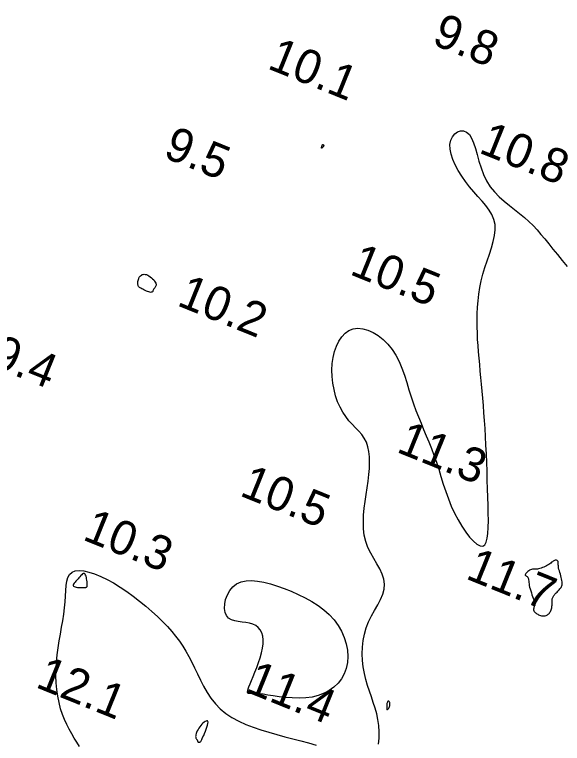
# Model space of a CAD drawing. Extents: x 3040093 to 3056816, y 408076 to 509144.
# Drawn here: x 3044140.6 to 3044220.9, y 440484.2 to 440591.1 of the extents above; entities that cross this region are included whole.
import ezdxf

# ---------------------------------------------------------------- set-up
doc = ezdxf.new("R2010")
doc.units = 0
doc.layers.add('V-CHAN-CONT-EL12-1112', color=7, linetype='Continuous')
doc.layers.add('V-TOPO-SOUN-0810', color=7, linetype='Continuous')

msp = doc.modelspace()

# ---------------------------------------------------------------- linework, layer by layer
at = {"layer": 'V-CHAN-CONT-EL12-1112'}
for points in [[(3044193.93, 440484.12), (3044194.02, 440485.02), (3044194.04, 440485.94), (3044193.99, 440486.86), (3044193.86, 440487.74), (3044193.68, 440488.59), (3044193.44, 440489.42), (3044193.17, 440490.23), (3044192.89, 440491.05), (3044192.6, 440491.88), (3044192.33, 440492.73), (3044192.08, 440493.6), (3044191.87, 440494.51), (3044191.7, 440495.45), (3044191.6, 440496.41), (3044191.55, 440497.38), (3044191.57, 440498.35), (3044191.67, 440499.31), (3044191.86, 440500.26), (3044192.13, 440501.18), (3044192.49, 440502.07), (3044192.92, 440502.92), (3044193.37, 440503.75), (3044193.82, 440504.55), (3044194.22, 440505.34), (3044194.55, 440506.1), (3044194.76, 440506.86), (3044194.83, 440507.6), (3044194.72, 440508.34), (3044194.47, 440509.07), (3044194.12, 440509.82), (3044193.69, 440510.57), (3044193.23, 440511.35), (3044192.79, 440512.15), (3044192.38, 440512.98), (3044192.06, 440513.85), (3044191.84, 440514.77), (3044191.73, 440515.72), (3044191.71, 440516.7), (3044191.75, 440517.7), (3044191.84, 440518.71), (3044191.97, 440519.72), (3044192.12, 440520.73), (3044192.27, 440521.73), (3044192.4, 440522.7), (3044192.51, 440523.65), (3044192.59, 440524.56), (3044192.62, 440525.43), (3044192.6, 440526.25), (3044192.53, 440527.03), (3044192.38, 440527.74), (3044192.16, 440528.39), (3044191.85, 440528.98), (3044191.47, 440529.52), (3044191.04, 440530.02), (3044190.58, 440530.52), (3044190.09, 440531.03), (3044189.6, 440531.56), (3044189.13, 440532.15), (3044188.69, 440532.8), (3044188.29, 440533.53), (3044187.94, 440534.34), (3044187.65, 440535.21), (3044187.41, 440536.12), (3044187.25, 440537.06), (3044187.14, 440538.02), (3044187.11, 440538.98), (3044187.16, 440539.92), (3044187.29, 440540.83), (3044187.49, 440541.69), (3044187.77, 440542.5), (3044188.12, 440543.22), (3044188.55, 440543.85), (3044189.04, 440544.37), (3044189.6, 440544.76), (3044190.22, 440545.01), (3044190.91, 440545.1), (3044191.63, 440545.04), (3044192.39, 440544.84), (3044193.15, 440544.51), (3044193.9, 440544.05), (3044194.63, 440543.48), (3044195.31, 440542.8), (3044195.92, 440542.02), (3044196.46, 440541.16), (3044196.94, 440540.23), (3044197.35, 440539.24), (3044197.73, 440538.21), (3044198.07, 440537.16), (3044198.4, 440536.1), (3044198.73, 440535.06), (3044199.06, 440534.04), (3044199.41, 440533.06), (3044199.78, 440532.12), (3044200.17, 440531.19), (3044200.55, 440530.28), (3044200.94, 440529.36), (3044201.33, 440528.44), (3044201.71, 440527.49), (3044202.07, 440526.51), (3044202.42, 440525.49), (3044202.76, 440524.43), (3044203.09, 440523.35), (3044203.44, 440522.26), (3044203.8, 440521.17), (3044204.19, 440520.09), (3044204.61, 440519.02), (3044205.08, 440517.99), (3044205.6, 440517), (3044206.16, 440516.07), (3044206.73, 440515.23), (3044207.3, 440514.5), (3044207.85, 440513.91), (3044208.37, 440513.47), (3044208.83, 440513.22), (3044209.22, 440513.17), (3044209.52, 440513.35), (3044209.74, 440513.74), (3044209.89, 440514.31), (3044209.98, 440515.04), (3044210.03, 440515.91), (3044210.04, 440516.9), (3044210.02, 440517.98), (3044210, 440519.14), (3044209.96, 440520.34), (3044209.93, 440521.59), (3044209.89, 440522.86), (3044209.85, 440524.15), (3044209.8, 440525.44), (3044209.75, 440526.72), (3044209.69, 440527.99), (3044209.63, 440529.23), (3044209.56, 440530.43), (3044209.48, 440531.59), (3044209.4, 440532.71), (3044209.31, 440533.8), (3044209.23, 440534.86), (3044209.14, 440535.89), (3044209.04, 440536.9), (3044208.95, 440537.88), (3044208.85, 440538.84), (3044208.77, 440539.79), (3044208.68, 440540.72), (3044208.6, 440541.64), (3044208.53, 440542.56), (3044208.47, 440543.48), (3044208.43, 440544.4), (3044208.4, 440545.33), (3044208.4, 440546.28), (3044208.41, 440547.23), (3044208.45, 440548.19), (3044208.53, 440549.15), (3044208.64, 440550.13), (3044208.79, 440551.1), (3044208.99, 440552.08), (3044209.24, 440553.06), (3044209.54, 440554.04), (3044209.86, 440555.01), (3044210.19, 440555.97), (3044210.5, 440556.91), (3044210.76, 440557.82), (3044210.95, 440558.7), (3044211.05, 440559.53), (3044211.02, 440560.33), (3044210.85, 440561.07), (3044210.55, 440561.77), (3044210.15, 440562.44), (3044209.67, 440563.1), (3044209.12, 440563.76), (3044208.52, 440564.42), (3044207.91, 440565.11), (3044207.29, 440565.84), (3044206.7, 440566.61), (3044206.14, 440567.41), (3044205.63, 440568.23), (3044205.19, 440569.05), (3044204.83, 440569.86), (3044204.57, 440570.65), (3044204.42, 440571.38), (3044204.41, 440572.06), (3044204.54, 440572.67), (3044204.78, 440573.18), (3044205.12, 440573.6), (3044205.53, 440573.89), (3044205.97, 440574.04), (3044206.42, 440574.04), (3044206.86, 440573.88), (3044207.26, 440573.54), (3044207.59, 440573), (3044207.88, 440572.31), (3044208.14, 440571.49), (3044208.4, 440570.57), (3044208.67, 440569.6), (3044208.97, 440568.62), (3044209.34, 440567.64), (3044209.79, 440566.72), (3044210.33, 440565.87), (3044210.95, 440565.1), (3044211.64, 440564.39), (3044212.37, 440563.73), (3044213.12, 440563.11), (3044213.87, 440562.52), (3044214.62, 440561.93), (3044215.32, 440561.35), (3044215.98, 440560.77), (3044216.59, 440560.16), (3044217.18, 440559.54), (3044217.75, 440558.88), (3044218.33, 440558.2), (3044218.91, 440557.48), (3044219.52, 440556.72), (3044220.17, 440555.91), (3044220.86, 440555.05), (3044221.6, 440554.16)], [(3044150.08, 440483.8), (3044149.71, 440484.41), (3044149.33, 440485.03), (3044148.95, 440485.66), (3044148.57, 440486.31), (3044148.21, 440487), (3044147.88, 440487.72), (3044147.58, 440488.5), (3044147.31, 440489.33), (3044147.09, 440490.22), (3044146.91, 440491.16), (3044146.78, 440492.12), (3044146.69, 440493.12), (3044146.64, 440494.14), (3044146.65, 440495.17), (3044146.7, 440496.21), (3044146.8, 440497.24), (3044146.94, 440498.26), (3044147.11, 440499.28), (3044147.29, 440500.28), (3044147.47, 440501.26), (3044147.64, 440502.23), (3044147.79, 440503.17), (3044147.9, 440504.1), (3044147.98, 440504.99), (3044148.02, 440505.84), (3044148.07, 440506.64), (3044148.13, 440507.37), (3044148.23, 440508.02), (3044148.4, 440508.58), (3044148.64, 440509.02), (3044148.99, 440509.35), (3044149.46, 440509.53), (3044150.04, 440509.6), (3044150.72, 440509.54), (3044151.48, 440509.37), (3044152.31, 440509.1), (3044153.2, 440508.73), (3044154.13, 440508.29), (3044155.08, 440507.76), (3044156.04, 440507.17), (3044157.01, 440506.52), (3044157.96, 440505.83), (3044158.9, 440505.1), (3044159.81, 440504.35), (3044160.69, 440503.59), (3044161.51, 440502.84), (3044162.27, 440502.09), (3044162.97, 440501.36), (3044163.61, 440500.65), (3044164.19, 440499.94), (3044164.73, 440499.23), (3044165.22, 440498.51), (3044165.69, 440497.77), (3044166.13, 440496.99), (3044166.56, 440496.17), (3044166.97, 440495.32), (3044167.39, 440494.42), (3044167.83, 440493.52), (3044168.29, 440492.61), (3044168.81, 440491.72), (3044169.37, 440490.86), (3044170.01, 440490.05), (3044170.73, 440489.3), (3044171.55, 440488.63), (3044172.45, 440488.04), (3044173.43, 440487.51), (3044174.46, 440487.03), (3044175.55, 440486.61), (3044176.68, 440486.22), (3044177.84, 440485.87), (3044179.02, 440485.54), (3044180.2, 440485.22), (3044181.37, 440484.91), (3044182.54, 440484.61), (3044183.67, 440484.3), (3044184.77, 440483.98)]]:
    msp.add_lwpolyline(points, dxfattribs=at)
for points in [[(3044185.72, 440572), (3044185.73, 440572.01), (3044185.73, 440572.01), (3044185.74, 440572.02), (3044185.74, 440572.03), (3044185.75, 440572.03), (3044185.76, 440572.03), (3044185.77, 440572.03), (3044185.78, 440572.03), (3044185.79, 440572.03), (3044185.8, 440572.03), (3044185.81, 440572.02), (3044185.82, 440572.02), (3044185.83, 440572.01), (3044185.85, 440572), (3044185.85, 440571.99), (3044185.86, 440571.99), (3044185.87, 440571.98), (3044185.88, 440571.97), (3044185.88, 440571.96), (3044185.89, 440571.95), (3044185.89, 440571.94), (3044185.89, 440571.93), (3044185.9, 440571.92), (3044185.9, 440571.91), (3044185.9, 440571.89), (3044185.9, 440571.88), (3044185.9, 440571.86), (3044185.89, 440571.84), (3044185.88, 440571.81), (3044185.86, 440571.78), (3044185.83, 440571.75), (3044185.8, 440571.71), (3044185.77, 440571.67), (3044185.73, 440571.62), (3044185.69, 440571.58), (3044185.65, 440571.55), (3044185.62, 440571.52), (3044185.6, 440571.51), (3044185.58, 440571.51), (3044185.57, 440571.53), (3044185.57, 440571.56), (3044185.58, 440571.6), (3044185.59, 440571.65), (3044185.61, 440571.7), (3044185.62, 440571.76), (3044185.64, 440571.81), (3044185.66, 440571.85), (3044185.67, 440571.89), (3044185.69, 440571.92), (3044185.69, 440571.94), (3044185.7, 440571.96), (3044185.71, 440571.97), (3044185.71, 440571.98), (3044185.71, 440571.99), (3044185.72, 440571.99)], [(3044158.65, 440551.65), (3044158.65, 440551.79), (3044158.66, 440551.95), (3044158.69, 440552.11), (3044158.73, 440552.27), (3044158.79, 440552.43), (3044158.86, 440552.58), (3044158.94, 440552.71), (3044159.04, 440552.82), (3044159.16, 440552.91), (3044159.29, 440552.97), (3044159.43, 440553.01), (3044159.58, 440553.02), (3044159.74, 440553.01), (3044159.92, 440552.97), (3044160.09, 440552.9), (3044160.28, 440552.79), (3044160.46, 440552.67), (3044160.64, 440552.52), (3044160.81, 440552.36), (3044160.97, 440552.2), (3044161.1, 440552.03), (3044161.2, 440551.87), (3044161.27, 440551.72), (3044161.31, 440551.58), (3044161.31, 440551.45), (3044161.29, 440551.34), (3044161.24, 440551.24), (3044161.19, 440551.14), (3044161.12, 440551.05), (3044161.06, 440550.96), (3044161, 440550.87), (3044160.95, 440550.78), (3044160.9, 440550.69), (3044160.86, 440550.6), (3044160.82, 440550.52), (3044160.77, 440550.46), (3044160.7, 440550.41), (3044160.62, 440550.38), (3044160.52, 440550.37), (3044160.39, 440550.39), (3044160.24, 440550.44), (3044160.07, 440550.5), (3044159.89, 440550.57), (3044159.72, 440550.66), (3044159.54, 440550.75), (3044159.37, 440550.83), (3044159.22, 440550.91), (3044159.09, 440550.98), (3044158.98, 440551.05), (3044158.89, 440551.11), (3044158.81, 440551.17), (3044158.75, 440551.24), (3044158.71, 440551.32), (3044158.67, 440551.41), (3044158.65, 440551.52)], [(3044216.67, 440503.85), (3044216.68, 440503.79), (3044216.69, 440503.72), (3044216.72, 440503.66), (3044216.75, 440503.59), (3044216.8, 440503.53), (3044216.86, 440503.46), (3044216.94, 440503.39), (3044217.04, 440503.32), (3044217.15, 440503.24), (3044217.28, 440503.17), (3044217.41, 440503.11), (3044217.56, 440503.05), (3044217.7, 440503), (3044217.85, 440502.96), (3044217.99, 440502.93), (3044218.13, 440502.92), (3044218.26, 440502.93), (3044218.39, 440502.95), (3044218.51, 440502.99), (3044218.62, 440503.03), (3044218.73, 440503.1), (3044218.83, 440503.17), (3044218.92, 440503.26), (3044219, 440503.35), (3044219.08, 440503.46), (3044219.14, 440503.57), (3044219.2, 440503.7), (3044219.25, 440503.83), (3044219.3, 440503.96), (3044219.33, 440504.1), (3044219.35, 440504.24), (3044219.37, 440504.38), (3044219.38, 440504.52), (3044219.38, 440504.66), (3044219.38, 440504.8), (3044219.38, 440504.93), (3044219.38, 440505.06), (3044219.39, 440505.19), (3044219.4, 440505.3), (3044219.42, 440505.42), (3044219.44, 440505.52), (3044219.48, 440505.62), (3044219.53, 440505.72), (3044219.58, 440505.81), (3044219.65, 440505.91), (3044219.72, 440506), (3044219.81, 440506.1), (3044219.9, 440506.21), (3044220.01, 440506.31), (3044220.12, 440506.42), (3044220.22, 440506.54), (3044220.33, 440506.65), (3044220.44, 440506.77), (3044220.54, 440506.89), (3044220.62, 440507), (3044220.7, 440507.12), (3044220.76, 440507.23), (3044220.81, 440507.36), (3044220.85, 440507.49), (3044220.87, 440507.63), (3044220.87, 440507.78), (3044220.86, 440507.95), (3044220.83, 440508.14), (3044220.79, 440508.35), (3044220.73, 440508.58), (3044220.67, 440508.82), (3044220.6, 440509.07), (3044220.52, 440509.31), (3044220.46, 440509.54), (3044220.4, 440509.76), (3044220.35, 440509.96), (3044220.33, 440510.13), (3044220.31, 440510.28), (3044220.3, 440510.41), (3044220.3, 440510.52), (3044220.3, 440510.61), (3044220.3, 440510.7), (3044220.3, 440510.77), (3044220.29, 440510.84), (3044220.26, 440510.9), (3044220.22, 440510.96), (3044220.17, 440511.02), (3044220.12, 440511.06), (3044220.05, 440511.09), (3044219.98, 440511.11), (3044219.9, 440511.12), (3044219.82, 440511.1), (3044219.73, 440511.07), (3044219.64, 440511.02), (3044219.54, 440510.95), (3044219.44, 440510.88), (3044219.32, 440510.79), (3044219.19, 440510.69), (3044219.06, 440510.59), (3044218.9, 440510.49), (3044218.74, 440510.39), (3044218.56, 440510.28), (3044218.37, 440510.18), (3044218.18, 440510.09), (3044217.98, 440510.01), (3044217.79, 440509.94), (3044217.6, 440509.88), (3044217.42, 440509.84), (3044217.25, 440509.81), (3044217.09, 440509.79), (3044216.94, 440509.79), (3044216.79, 440509.79), (3044216.65, 440509.78), (3044216.51, 440509.77), (3044216.38, 440509.74), (3044216.24, 440509.7), (3044216.1, 440509.63), (3044215.96, 440509.55), (3044215.84, 440509.46), (3044215.72, 440509.35), (3044215.62, 440509.25), (3044215.53, 440509.15), (3044215.47, 440509.06), (3044215.44, 440508.98), (3044215.44, 440508.92), (3044215.47, 440508.88), (3044215.51, 440508.84), (3044215.58, 440508.81), (3044215.64, 440508.77), (3044215.71, 440508.73), (3044215.78, 440508.67), (3044215.84, 440508.59), (3044215.88, 440508.49), (3044215.91, 440508.36), (3044215.94, 440508.21), (3044215.96, 440508.04), (3044215.98, 440507.85), (3044216.01, 440507.63), (3044216.04, 440507.4), (3044216.1, 440507.15), (3044216.17, 440506.88), (3044216.25, 440506.6), (3044216.35, 440506.32), (3044216.44, 440506.04), (3044216.54, 440505.77), (3044216.63, 440505.52), (3044216.71, 440505.29), (3044216.78, 440505.09), (3044216.83, 440504.92), (3044216.85, 440504.79), (3044216.87, 440504.69), (3044216.87, 440504.6), (3044216.86, 440504.54), (3044216.84, 440504.48), (3044216.82, 440504.43), (3044216.8, 440504.39), (3044216.77, 440504.34), (3044216.75, 440504.28), (3044216.73, 440504.23), (3044216.71, 440504.17), (3044216.7, 440504.1), (3044216.69, 440504.04), (3044216.68, 440503.98), (3044216.67, 440503.91)], [(3044151.2, 440507.95), (3044151.17, 440508.15), (3044151.14, 440508.36), (3044151.1, 440508.57), (3044151.05, 440508.76), (3044150.99, 440508.93), (3044150.92, 440509.06), (3044150.84, 440509.15), (3044150.75, 440509.17), (3044150.65, 440509.15), (3044150.54, 440509.08), (3044150.42, 440508.97), (3044150.29, 440508.84), (3044150.15, 440508.68), (3044150.01, 440508.52), (3044149.87, 440508.35), (3044149.71, 440508.19), (3044149.57, 440508.03), (3044149.43, 440507.88), (3044149.32, 440507.74), (3044149.23, 440507.61), (3044149.18, 440507.5), (3044149.16, 440507.39), (3044149.2, 440507.31), (3044149.3, 440507.24), (3044149.44, 440507.18), (3044149.62, 440507.14), (3044149.82, 440507.11), (3044150.04, 440507.09), (3044150.25, 440507.08), (3044150.45, 440507.08), (3044150.63, 440507.08), (3044150.77, 440507.08), (3044150.89, 440507.09), (3044150.97, 440507.1), (3044151.04, 440507.12), (3044151.08, 440507.13), (3044151.12, 440507.15), (3044151.14, 440507.17), (3044151.16, 440507.2), (3044151.18, 440507.22), (3044151.19, 440507.25), (3044151.21, 440507.29), (3044151.22, 440507.34), (3044151.22, 440507.41), (3044151.23, 440507.51), (3044151.22, 440507.62), (3044151.21, 440507.77)], [(3044177.02, 440498.83), (3044177.02, 440499.42), (3044176.95, 440499.96), (3044176.81, 440500.45), (3044176.59, 440500.87), (3044176.31, 440501.22), (3044175.96, 440501.51), (3044175.53, 440501.73), (3044175.04, 440501.87), (3044174.5, 440501.96), (3044173.94, 440502.03), (3044173.38, 440502.1), (3044172.85, 440502.21), (3044172.37, 440502.37), (3044171.95, 440502.61), (3044171.64, 440502.97), (3044171.43, 440503.45), (3044171.35, 440504.03), (3044171.38, 440504.68), (3044171.52, 440505.36), (3044171.77, 440506.03), (3044172.12, 440506.66), (3044172.58, 440507.21), (3044173.13, 440507.64), (3044173.78, 440507.93), (3044174.52, 440508.09), (3044175.33, 440508.12), (3044176.21, 440508.04), (3044177.13, 440507.87), (3044178.1, 440507.62), (3044179.1, 440507.3), (3044180.12, 440506.94), (3044181.15, 440506.54), (3044182.17, 440506.09), (3044183.18, 440505.6), (3044184.15, 440505.07), (3044185.07, 440504.48), (3044185.93, 440503.84), (3044186.72, 440503.14), (3044187.43, 440502.38), (3044188.03, 440501.55), (3044188.53, 440500.68), (3044188.92, 440499.77), (3044189.21, 440498.84), (3044189.38, 440497.9), (3044189.44, 440496.98), (3044189.38, 440496.09), (3044189.21, 440495.24), (3044188.92, 440494.46), (3044188.51, 440493.73), (3044188.01, 440493.08), (3044187.4, 440492.5), (3044186.71, 440492), (3044185.95, 440491.59), (3044185.11, 440491.27), (3044184.21, 440491.04), (3044183.26, 440490.92), (3044182.28, 440490.88), (3044181.29, 440490.9), (3044180.31, 440490.98), (3044179.38, 440491.09), (3044178.5, 440491.21), (3044177.71, 440491.33), (3044177.02, 440491.44), (3044176.46, 440491.51), (3044176, 440491.55), (3044175.65, 440491.58), (3044175.39, 440491.58), (3044175.19, 440491.57), (3044175.05, 440491.56), (3044174.95, 440491.55), (3044174.87, 440491.55), (3044174.81, 440491.57), (3044174.76, 440491.61), (3044174.73, 440491.69), (3044174.73, 440491.81), (3044174.76, 440491.99), (3044174.83, 440492.23), (3044174.94, 440492.55), (3044175.1, 440492.96), (3044175.3, 440493.46), (3044175.55, 440494.04), (3044175.82, 440494.68), (3044176.09, 440495.36), (3044176.36, 440496.08), (3044176.6, 440496.79), (3044176.8, 440497.51), (3044176.94, 440498.19)], [(3044195.16, 440489.97), (3044195.15, 440489.83), (3044195.14, 440489.69), (3044195.14, 440489.54), (3044195.14, 440489.41), (3044195.16, 440489.3), (3044195.18, 440489.23), (3044195.21, 440489.18), (3044195.26, 440489.19), (3044195.31, 440489.23), (3044195.37, 440489.3), (3044195.43, 440489.4), (3044195.48, 440489.51), (3044195.53, 440489.64), (3044195.58, 440489.77), (3044195.6, 440489.89), (3044195.62, 440490), (3044195.62, 440490.1), (3044195.6, 440490.18), (3044195.58, 440490.25), (3044195.55, 440490.31), (3044195.52, 440490.36), (3044195.48, 440490.4), (3044195.44, 440490.42), (3044195.4, 440490.44), (3044195.36, 440490.44), (3044195.32, 440490.43), (3044195.29, 440490.4), (3044195.26, 440490.35), (3044195.23, 440490.29), (3044195.2, 440490.2), (3044195.18, 440490.1)], [(3044167.51, 440484.42), (3044167.55, 440484.41), (3044167.59, 440484.41), (3044167.63, 440484.41), (3044167.67, 440484.41), (3044167.71, 440484.42), (3044167.75, 440484.43), (3044167.79, 440484.45), (3044167.82, 440484.47), (3044167.85, 440484.5), (3044167.89, 440484.54), (3044167.92, 440484.6), (3044167.97, 440484.69), (3044168.03, 440484.82), (3044168.1, 440484.97), (3044168.19, 440485.18), (3044168.3, 440485.42), (3044168.42, 440485.7), (3044168.55, 440486.01), (3044168.67, 440486.31), (3044168.78, 440486.61), (3044168.87, 440486.89), (3044168.93, 440487.14), (3044168.95, 440487.33), (3044168.93, 440487.46), (3044168.87, 440487.53), (3044168.77, 440487.55), (3044168.65, 440487.52), (3044168.51, 440487.45), (3044168.35, 440487.35), (3044168.19, 440487.21), (3044168.03, 440487.05), (3044167.88, 440486.87), (3044167.73, 440486.67), (3044167.59, 440486.47), (3044167.47, 440486.27), (3044167.36, 440486.06), (3044167.27, 440485.86), (3044167.2, 440485.68), (3044167.15, 440485.51), (3044167.13, 440485.36), (3044167.12, 440485.24), (3044167.14, 440485.13), (3044167.17, 440485.03), (3044167.2, 440484.95), (3044167.24, 440484.88), (3044167.28, 440484.82), (3044167.32, 440484.76), (3044167.35, 440484.71), (3044167.37, 440484.65), (3044167.39, 440484.61), (3044167.4, 440484.56), (3044167.42, 440484.52), (3044167.44, 440484.49), (3044167.46, 440484.46), (3044167.48, 440484.44)]]:
    msp.add_lwpolyline(points, close=True, dxfattribs=at)

# ---------------------------------------------------------------- texts
at = {"layer": 'V-TOPO-SOUN-0810'}
for s, p in [('9.8', (3044201.6, 440586.82)), ('10.1 ', (3044177.48, 440583.26)), ('10.8 ', (3044208.48, 440570.92)), ('9.5', (3044162.2, 440570.25)), ('10.5 ', (3044189.55, 440553.08)), ('10.2 ', (3044164.22, 440548.52)), ('9.4', (3044136.87, 440539.68)), ('11.3 ', (3044196.41, 440527.03)), ('10.5 ', (3044173.41, 440520.63)), ('10.3 ', (3044150.38, 440514.17)), ('11.7 ', (3044206.55, 440508.46)), ('12.1 ', (3044143.49, 440492.54)), ('11.4 ', (3044174.26, 440491.89))]:
    msp.add_text(s, height=5, rotation=338, dxfattribs=at).set_placement(p)

doc.saveas('drawing.dxf')
